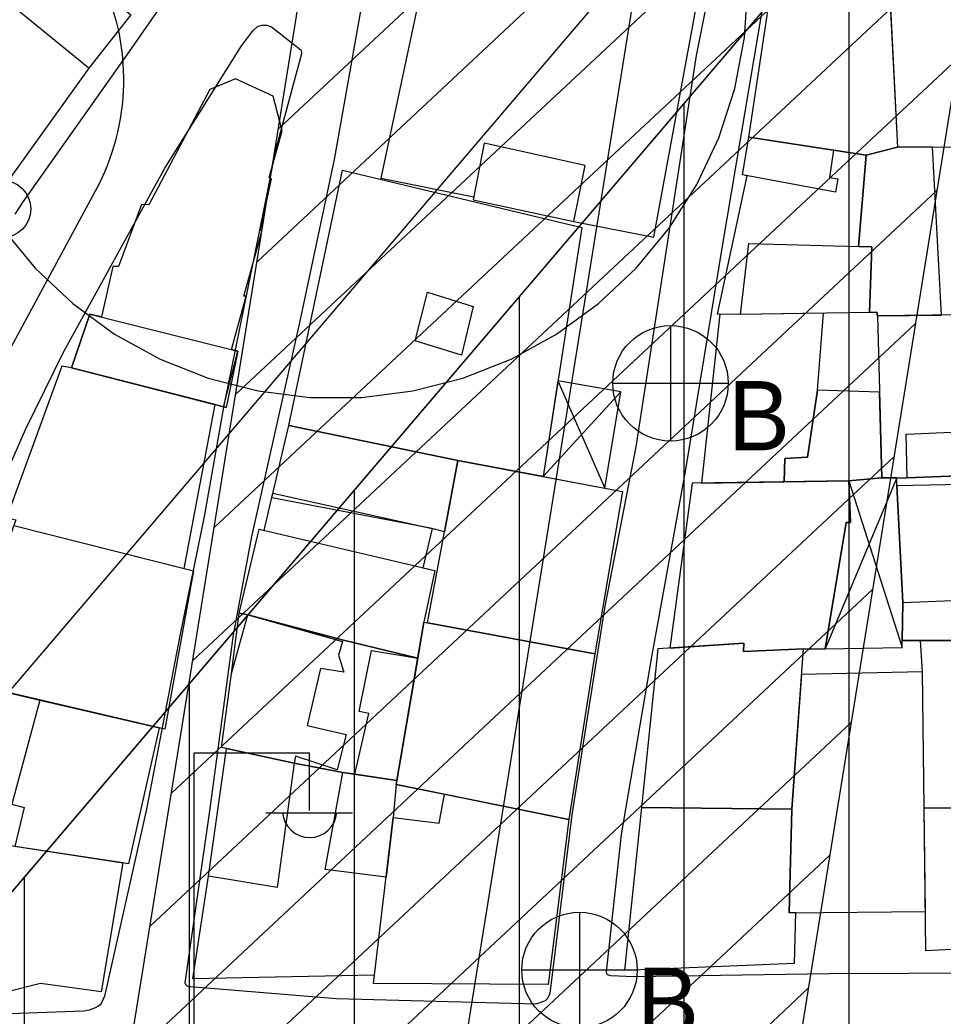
# Model space of a CAD drawing. Extents: x 417997 to 421451, y 4451742 to 4455216.
# Drawn here: x 419524.6 to 419580.6, y 4453112.9 to 4453173.3 of the extents above; entities that cross this region are included whole.
import ezdxf

# ---------------------------------------------------------------- set-up
doc = ezdxf.new("R2010")
doc.units = 0
for name, color, linetype in [('ADAKENARI', 7, 'Continuous'), ('B_Mesken', 7, 'Continuous'), ('B_Sundurma', 7, 'Continuous'), ('B_Teras', 7, 'Continuous'), ('KALDIRIM', 7, 'Continuous'), ('KD_KAV_25', 7, 'Continuous'), ('PL_KON_MEV_350', 7, 'Continuous'), ('S_Elektrik_Diregi', 7, 'Continuous'), ('S_Rogar_Kapagi_Buski', 7, 'Continuous'), ('TA_ENH_154', 7, 'Continuous'), ('TA_ENH_KORUMA', 7, 'Continuous'), ('TA_ENH_TARAMA', 7, 'Continuous'), ('TR_ORTAYOGUNKONUT', 7, 'Continuous'), ('Yol_Sose', 7, 'Continuous')]:
    doc.layers.add(name, color=color, linetype=linetype)

msp = doc.modelspace()

# ---------------------------------------------------------------- linework, layer by layer
at = {"layer": 'ADAKENARI'}
msp.add_line((419512.36, 4453106.601), (419622.453, 4453235.699), dxfattribs=at)
msp.add_line((419512.36, 4453106.601), (419622.453, 4453235.699), dxfattribs=at)
at = {"layer": 'B_Mesken'}
for points in [[(419528.819, 4453170.375), (419523.44, 4453162.865), (419517.473, 4453167.415), (419520.768, 4453171.605), (419519.838, 4453172.27), (419522.511, 4453176.113), (419523.362, 4453175.48), (419525.625, 4453178.39), (419531.373, 4453173.606)], [(419558.232, 4453161.062), (419563.077, 4453160.128), (419565.677, 4453174.16), (419549.176, 4453178.013), (419548.459, 4453174.6), (419548.823, 4453174.539), (419546.523, 4453163.696), (419552.162, 4453162.561), (419552.129, 4453162.392)], [(419568.834, 4453166.185), (419570.302, 4453175.859), (419577.377, 4453175.022), (419577.856, 4453165.585), (419575.959, 4453165.096), (419573.98, 4453165.388)], [(419578.02, 4453175.696), (419578.07, 4453175.18), (419577.363, 4453175.297), (419577.856, 4453165.585), (419586.348, 4453165.59), (419585.719, 4453175.769), (419579.652, 4453175.659)], [(419540.551, 4453166.573), (419539.996, 4453168.669), (419537.718, 4453169.728), (419536.161, 4453169.069), (419532.456, 4453162.089), (419532.02, 4453162.094), (419530.629, 4453158.341), (419530.275, 4453158.345), (419529.583, 4453155.288), (419528.891, 4453155.462), (419527.775, 4453152.194), (419537.148, 4453149.798), (419536.99, 4453149.823), (419537.856, 4453153.208), (419537.466, 4453153.306), (419538.364, 4453156.55), (419538.228, 4453156.552), (419539.321, 4453160.472), (419539.24, 4453160.555), (419539.892, 4453163.666), (419539.756, 4453163.749)], [(419573.98, 4453165.388), (419575.959, 4453165.096), (419575.488, 4453159.563), (419576.3, 4453159.543), (419576.15, 4453155.556), (419568.332, 4453155.434), (419566.935, 4453155.46), (419568.744, 4453163.845), (419568.453, 4453163.9), (419568.834, 4453166.185)], [(419585.991, 4453165.59), (419586.587, 4453155.464), (419580.531, 4453155.394), (419576.637, 4453155.349), (419576.613, 4453155.577), (419576.15, 4453155.556), (419576.3, 4453159.543), (419575.488, 4453159.563), (419575.959, 4453165.096), (419577.856, 4453165.585)], [(419544.2, 4453164.179), (419558.716, 4453160.706), (419556.365, 4453145.604), (419551.19, 4453146.576), (419540.944, 4453148.699)], [(419567.094, 4453155.457), (419565.974, 4453145.207), (419570.977, 4453145.287), (419571.022, 4453146.709), (419572.399, 4453146.787), (419573.005, 4453150.853), (419573.366, 4453155.513), (419568.332, 4453155.434)], [(419583.053, 4453145.717), (419586.792, 4453145.68), (419586.587, 4453155.464), (419576.637, 4453155.349), (419576.911, 4453145.522), (419578.449, 4453145.535)], [(419527.775, 4453152.194), (419527.179, 4453152.309), (419523.821, 4453143.099), (419524.39, 4453142.983), (419524.279, 4453142.633), (419534.599, 4453140.042), (419536.489, 4453149.967)], [(419576.766, 4453150.725), (419573.005, 4453150.853), (419572.399, 4453146.787), (419571.022, 4453146.709), (419570.977, 4453145.287), (419574.911, 4453145.349), (419576.911, 4453145.522)], [(419540.944, 4453148.699), (419551.19, 4453146.576), (419551.19, 4453146.576), (419550.385, 4453142.264), (419549.648, 4453142.457), (419539.915, 4453144.321)], [(419559.512, 4453134.863), (419549.355, 4453136.749), (419551.19, 4453146.576), (419561.188, 4453144.699)], [(419572.159, 4453135.154), (419573.466, 4453135.165), (419574.754, 4453142.828), (419574.999, 4453142.825), (419574.911, 4453145.349), (419565.404, 4453145.198), (419564.06, 4453135.207), (419568.544, 4453135.498), (419568.513, 4453135.011)], [(419586.695, 4453145.22), (419577.827, 4453145.045), (419578.174, 4453137.969), (419578.131, 4453135.661), (419583.24, 4453135.662), (419587.369, 4453135.644)], [(419539.444, 4453142.34), (419539.98, 4453144.592), (419549.648, 4453142.457), (419549.068, 4453140.077), (419549.801, 4453139.904), (419549.137, 4453136.789), (419548.767, 4453134.607), (419544.263, 4453135.689), (419538.457, 4453137.217), (419537.943, 4453137.331), (419539.149, 4453142.409)], [(419521.323, 4453133.116), (419524.279, 4453142.633), (419535.173, 4453139.897), (419533.438, 4453130.284)], [(419538.457, 4453137.217), (419544.263, 4453135.689), (419548.767, 4453134.607), (419547.504, 4453127.172), (419544.956, 4453127.558), (419544.228, 4453127.668), (419541.265, 4453128.241), (419537.172, 4453129.124), (419536.863, 4453129.191), (419537.465, 4453133.674), (419537.943, 4453137.331)], [(419547.466, 4453126.944), (419549.137, 4453136.789), (419559.512, 4453134.863), (419557.936, 4453124.817)], [(419563.319, 4453135.158), (419562.343, 4453125.551), (419571.454, 4453125.436), (419572.159, 4453135.154), (419568.513, 4453135.011), (419568.544, 4453135.498)], [(419579.383, 4453133.762), (419579.249, 4453135.661), (419583.24, 4453135.662), (419587.369, 4453135.644), (419587.422, 4453125.477), (419579.479, 4453125.523)], [(419533.088, 4453130.366), (419531.229, 4453122.134), (419530.874, 4453122.197), (419524.339, 4453123.188), (419521.924, 4453123.555), (419515.121, 4453125.21), (419518.477, 4453133.883), (419521.323, 4453133.116), (419525.841, 4453132.06)], [(419571.454, 4453125.436), (419571.294, 4453119.151), (419579.546, 4453119.242), (419579.479, 4453125.523), (419579.383, 4453133.762), (419572.046, 4453133.598)], [(419535.126, 4453115.16), (419536.072, 4453121.385), (419537.172, 4453129.124), (419541.265, 4453128.241), (419544.228, 4453127.668), (419547.504, 4453127.172), (419547.466, 4453126.944), (419550.396, 4453126.349), (419557.936, 4453124.817), (419556.665, 4453114.809), (419546.075, 4453114.868), (419546.135, 4453115.37)], [(419562.343, 4453125.551), (419561.311, 4453115.675), (419571.622, 4453116.112), (419571.696, 4453119.156), (419571.294, 4453119.151), (419571.454, 4453125.436)], [(419579.572, 4453116.851), (419579.479, 4453125.523), (419587.422, 4453125.477), (419587.382, 4453117.267)], [(419521.924, 4453123.555), (419530.874, 4453122.197), (419529.562, 4453114.364), (419525.9, 4453114.871), (419523.804, 4453114.356), (419519.599, 4453114.815)]]:
    msp.add_lwpolyline(points, close=True, dxfattribs=at)
at = {"layer": 'B_Sundurma'}
for p, q in [((419557.269, 4453151.411), (419560.12, 4453144.899)), ((419556.365, 4453145.604), (419561.082, 4453150.735)), ((419577.814, 4453145.529), (419573.466, 4453135.165)), ((419574.911, 4453145.349), (419578.134, 4453135.242))]:
    msp.add_line(p, q, dxfattribs=at)
for points in [[(419557.269, 4453151.411), (419556.365, 4453145.604), (419560.12, 4453144.899), (419561.082, 4453150.735)], [(419577.827, 4453145.045), (419577.814, 4453145.529), (419576.911, 4453145.522), (419574.911, 4453145.349), (419574.999, 4453142.825), (419574.754, 4453142.828), (419573.466, 4453135.165), (419578.134, 4453135.242), (419578.131, 4453135.661), (419578.174, 4453137.969)]]:
    msp.add_lwpolyline(points, close=True, dxfattribs=at)
at = {"layer": 'B_Teras'}
for points in [[(419531.373, 4453173.606), (419528.819, 4453170.375), (419523.05, 4453175.079), (419525.625, 4453178.39)], [(419568.453, 4453163.9), (419568.834, 4453166.185), (419573.98, 4453165.388), (419573.744, 4453163.732), (419574.247, 4453163.659), (419574.099, 4453162.846)], [(419552.803, 4453165.82), (419552.129, 4453162.392), (419558.232, 4453161.062), (419558.928, 4453164.475)], [(419577.856, 4453165.585), (419575.959, 4453165.096), (419575.488, 4453159.563), (419576.3, 4453159.543), (419576.15, 4453155.556), (419576.613, 4453155.577), (419576.637, 4453155.349), (419580.531, 4453155.394), (419579.983, 4453165.586)], [(419568.332, 4453155.434), (419568.834, 4453159.734), (419576.3, 4453159.543), (419576.15, 4453155.556)], [(419552.12, 4453155.91), (419551.419, 4453152.967), (419548.608, 4453153.829), (419549.364, 4453156.79)], [(419528.891, 4453155.462), (419537.856, 4453153.208), (419537.148, 4453149.798), (419527.775, 4453152.194)], [(419578.449, 4453145.535), (419578.382, 4453148.177), (419582.95, 4453148.389), (419583.053, 4453145.717)], [(419548.767, 4453134.607), (419544.263, 4453135.689), (419538.457, 4453137.217), (419537.943, 4453137.331), (419539.149, 4453142.409), (419549.801, 4453139.904), (419549.137, 4453136.789)], [(419578.131, 4453135.661), (419578.174, 4453137.969), (419583.222, 4453138.166), (419583.24, 4453135.662)], [(419536.863, 4453129.191), (419537.465, 4453133.674), (419538.457, 4453137.217), (419544.199, 4453135.616), (419543.962, 4453134.778), (419544.289, 4453133.747), (419542.87, 4453133.976), (419542.071, 4453130.524), (419544.433, 4453129.978), (419543.879, 4453127.819), (419541.348, 4453128.656), (419541.265, 4453128.241)], [(419544.956, 4453127.558), (419545.796, 4453131.243), (419545.206, 4453131.36), (419545.961, 4453135.068), (419548.767, 4453134.607), (419547.504, 4453127.172)], [(419525.841, 4453132.06), (419524.16, 4453125.748), (419524.892, 4453125.549), (419524.339, 4453123.188), (419521.924, 4453123.555), (419515.121, 4453125.21), (419518.477, 4453133.883), (419521.323, 4453133.116)], [(419536.072, 4453121.385), (419537.172, 4453129.124), (419541.265, 4453128.241), (419540.247, 4453120.696)], [(419546.844, 4453121.321), (419543.152, 4453121.781), (419544.228, 4453127.668), (419547.504, 4453127.172), (419547.466, 4453126.944), (419547.273, 4453124.93)], [(419546.075, 4453114.868), (419547.273, 4453124.93), (419550.073, 4453124.59), (419550.396, 4453126.349), (419557.936, 4453124.817), (419556.665, 4453114.809)]]:
    msp.add_lwpolyline(points, close=True, dxfattribs=at)
at = {"layer": 'KALDIRIM'}
for p, q in [((419505.727, 4453111.152), (419625.6, 4453251.718)), ((419505.727, 4453111.152), (419625.6, 4453251.718)), ((419465.792, 4453045.853), (419529.232, 4453162.923)), ((419465.792, 4453045.853), (419529.232, 4453162.923))]:
    msp.add_line(p, q, dxfattribs=at)
msp.add_arc((419516.778, 4453169.672), 14.165, 331.54687, 80.72359, dxfattribs=at)
msp.add_arc((419516.778, 4453169.672), 14.165, 331.54687, 80.72359, dxfattribs=at)
at = {"layer": 'KD_KAV_25'}
for p, q in [((419568.586, 4453172.222), (419568.783, 4453175.356)), ((419568.586, 4453172.222), (419568.783, 4453175.356)), ((419567.998, 4453169.138), (419568.586, 4453172.222)), ((419567.998, 4453169.138), (419568.586, 4453172.222)), ((419567.028, 4453166.152), (419567.998, 4453169.138)), ((419567.028, 4453166.152), (419567.998, 4453169.138)), ((419565.691, 4453163.312), (419567.028, 4453166.152)), ((419565.691, 4453163.312), (419567.028, 4453166.152)), ((419564.009, 4453160.661), (419565.691, 4453163.312)), ((419564.009, 4453160.661), (419565.691, 4453163.312)), ((419523.558, 4453160.661), (419525.559, 4453158.242)), ((419523.558, 4453160.661), (419525.559, 4453158.242)), ((419562.008, 4453158.242), (419564.009, 4453160.661)), ((419562.008, 4453158.242), (419564.009, 4453160.661)), ((419525.559, 4453158.242), (419527.848, 4453156.093)), ((419525.559, 4453158.242), (419527.848, 4453156.093)), ((419559.719, 4453156.093), (419562.008, 4453158.242)), ((419559.719, 4453156.093), (419562.008, 4453158.242)), ((419527.848, 4453156.093), (419530.388, 4453154.247)), ((419527.848, 4453156.093), (419530.388, 4453154.247)), ((419557.179, 4453154.247), (419559.719, 4453156.093)), ((419557.179, 4453154.247), (419559.719, 4453156.093)), ((419530.388, 4453154.247), (419533.139, 4453152.735)), ((419530.388, 4453154.247), (419533.139, 4453152.735)), ((419554.428, 4453152.735), (419557.179, 4453154.247)), ((419554.428, 4453152.735), (419557.179, 4453154.247)), ((419533.139, 4453152.735), (419536.058, 4453151.579)), ((419533.139, 4453152.735), (419536.058, 4453151.579)), ((419551.509, 4453151.579), (419554.428, 4453152.735)), ((419551.509, 4453151.579), (419554.428, 4453152.735)), ((419536.058, 4453151.579), (419539.099, 4453150.798)), ((419536.058, 4453151.579), (419539.099, 4453150.798)), ((419548.468, 4453150.798), (419551.509, 4453151.579)), ((419548.468, 4453150.798), (419551.509, 4453151.579)), ((419539.099, 4453150.798), (419542.214, 4453150.405)), ((419539.099, 4453150.798), (419542.214, 4453150.405)), ((419542.214, 4453150.405), (419545.353, 4453150.405)), ((419542.214, 4453150.405), (419545.353, 4453150.405)), ((419545.353, 4453150.405), (419548.468, 4453150.798)), ((419545.353, 4453150.405), (419548.468, 4453150.798))]:
    msp.add_line(p, q, dxfattribs=at)
at = {"layer": 'PL_KON_MEV_350'}
msp.add_lwpolyline([(419823.627, 4453240.148), (419822.565, 4453223.702), (419795.483, 4453226.221), (419799.027, 4453156.869), (419756.504, 4453159.4), (419758.023, 4453124.471), (419816.158, 4453124.471), (419809.709, 4453024.608), (419799.347, 4453012.271), (419707.401, 4453034.871), (419706.895, 4453052.588), (419682.596, 4453052.082), (419684.115, 4453033.858), (419707.401, 4453034.871), (419799.347, 4453012.271), (419560.39, 4452954.317), (419542.266, 4452957.376), (419468.571, 4453004.865), (419464.929, 4453019.074), (419512.36, 4453106.601), (419622.453, 4453235.699), (419667.916, 4453224.196), (419710.945, 4453222.677), (419709.932, 4453261.656)], dxfattribs=at)
at = {"layer": 'S_Elektrik_Diregi'}
for p, q in [((419535.212, 4453111.368), (419535.212, 4453128.868)), ((419535.212, 4453128.868), (419542.212, 4453128.868)), ((419542.212, 4453125.368), (419542.212, 4453128.868)), ((419539.552, 4453125.228), (419544.802, 4453125.228))]:
    msp.add_line(p, q, dxfattribs=at)
msp.add_circle((419523.548, 4453161.834), 1.75, dxfattribs=at)
msp.add_arc((419542.213, 4453125.381), 1.658, 184.83843, 355.14641, dxfattribs=at)
at = {"layer": 'S_Rogar_Kapagi_Buski'}
for p, q in [((419564.093, 4453154.764), (419564.093, 4453147.764)), ((419560.593, 4453151.264), (419567.593, 4453151.264)), ((419558.573, 4453119.194), (419558.573, 4453112.194)), ((419555.073, 4453115.694), (419562.073, 4453115.694))]:
    msp.add_line(p, q, dxfattribs=at)
for centre in [(419564.093, 4453151.264), (419558.573, 4453115.694)]:
    msp.add_circle(centre, 3.5, dxfattribs=at)
at = {"layer": 'TA_ENH_154'}
msp.add_lwpolyline([(421244.229, 4452871.733), (420603.453, 4452866.932), (420104.111, 4452747.147), (419709.07, 4452649.72), (419353.297, 4452559.565), (419284.532, 4452601.288), (419287.681, 4452599.871), (419484.079, 4452691.722), (419833.947, 4454863.938), (419862.826, 4455014.236)], dxfattribs=at)
msp.add_lwpolyline([(421244.229, 4452871.733), (420603.453, 4452866.932), (420104.111, 4452747.147), (419709.07, 4452649.72), (419353.297, 4452559.565), (419284.532, 4452601.288), (419287.681, 4452599.871), (419484.079, 4452691.722), (419833.947, 4454863.938), (419862.826, 4455014.236)], dxfattribs=at)
at = {"layer": 'TA_ENH_KORUMA'}
msp.add_line((419466.015, 4452705.355), (419814.248, 4454867.416), dxfattribs=at)
msp.add_line((419466.015, 4452705.355), (419814.248, 4454867.416), dxfattribs=at)
msp.add_lwpolyline([(419883.153, 4455014.021), (419853.647, 4454860.459), (419502.143, 4452678.088), (419329.549, 4452597.37), (419356.508, 4452581.013), (419704.218, 4452669.124), (420099.383, 4452766.582), (420601.013, 4452886.916), (421244.438, 4452891.737)], dxfattribs=at)
msp.add_lwpolyline([(419883.153, 4455014.021), (419853.647, 4454860.459), (419502.143, 4452678.088), (419329.549, 4452597.37), (419356.508, 4452581.013), (419704.218, 4452669.124), (420099.383, 4452766.582), (420601.013, 4452886.916), (421244.438, 4452891.737)], dxfattribs=at)
at = {"layer": 'TA_ENH_TARAMA'}
for p, q in [((419540.317, 4453166.688), (419588.017, 4453211.267)), ((419540.317, 4453166.688), (419588.017, 4453211.267)), ((419539.02, 4453158.631), (419586.719, 4453203.21)), ((419539.02, 4453158.631), (419586.719, 4453203.21)), ((419537.722, 4453150.574), (419585.421, 4453195.153)), ((419537.722, 4453150.574), (419585.421, 4453195.153)), ((419536.424, 4453142.517), (419584.124, 4453187.096)), ((419536.424, 4453142.517), (419584.124, 4453187.096)), ((419535.127, 4453134.46), (419582.826, 4453179.038)), ((419535.127, 4453134.46), (419582.826, 4453179.038)), ((419533.829, 4453126.403), (419581.528, 4453170.981)), ((419533.829, 4453126.403), (419581.528, 4453170.981)), ((419532.531, 4453118.346), (419580.231, 4453162.924)), ((419532.531, 4453118.346), (419580.231, 4453162.924)), ((419531.233, 4453110.288), (419578.933, 4453154.867)), ((419531.233, 4453110.288), (419578.933, 4453154.867)), ((419529.936, 4453102.231), (419577.635, 4453146.81)), ((419529.936, 4453102.231), (419577.635, 4453146.81)), ((419528.638, 4453094.174), (419576.338, 4453138.753)), ((419528.638, 4453094.174), (419576.338, 4453138.753)), ((419527.34, 4453086.117), (419575.04, 4453130.696)), ((419527.34, 4453086.117), (419575.04, 4453130.696)), ((419526.043, 4453078.06), (419573.742, 4453122.638)), ((419526.043, 4453078.06), (419573.742, 4453122.638)), ((419524.745, 4453070.003), (419572.445, 4453114.581)), ((419524.745, 4453070.003), (419572.445, 4453114.581))]:
    msp.add_line(p, q, dxfattribs=at)
at = {"layer": 'TR_ORTAYOGUNKONUT'}
for p, q in [((419574.929, 4452957.843), (419574.929, 4453179.971)), ((419574.929, 4452957.843), (419574.929, 4453179.971)), ((419564.929, 4452955.417), (419564.929, 4453168.245)), ((419564.929, 4452955.417), (419564.929, 4453168.245)), ((419554.929, 4452955.238), (419554.929, 4453156.519)), ((419554.929, 4452955.238), (419554.929, 4453156.519)), ((419544.929, 4452956.927), (419544.929, 4453144.793)), ((419544.929, 4452956.927), (419544.929, 4453144.793)), ((419534.929, 4452962.104), (419534.929, 4453133.066)), ((419534.929, 4452962.104), (419534.929, 4453133.066)), ((419524.929, 4452968.548), (419524.929, 4453121.34)), ((419524.929, 4452968.548), (419524.929, 4453121.34))]:
    msp.add_line(p, q, dxfattribs=at)
at = {"layer": 'Yol_Sose'}
for points in [[(419545.961, 4453178.73), (419545.999, 4453179.174), (419546.045, 4453179.421), (419546.124, 4453179.62), (419546.177, 4453179.717), (419553.431, 4453187.65), (419553.838, 4453188.05), (419562.003, 4453194.576), (419566.809, 4453197.441), (419569.762, 4453198.858), (419569.919, 4453198.892), (419570.054, 4453198.879), (419570.114, 4453198.824), (419570.229, 4453198.607), (419570.229, 4453198.607), (419570.146, 4453194.75), (419569.822, 4453191.428), (419568.323, 4453184.467), (419565.657, 4453171.132)], [(419519.863, 4453197.561), (419531.349, 4453189.018), (419538.628, 4453183.458), (419538.946, 4453183.208), (419539.088, 4453183.034), (419539.124, 4453182.854), (419539.117, 4453182.704), (419539.115, 4453182.672), (419539.045, 4453182.476), (419538.952, 4453182.263), (419536.414, 4453178.807), (419531.268, 4453171.383), (419524.784, 4453162.204), (419524.336, 4453161.523)], [(419541.633, 4453155.025), (419543.719, 4453164.821), (419545.336, 4453173.954), (419545.903, 4453178.27), (419545.961, 4453178.73)], [(419588.498, 4453123.565), (419588.644, 4453116.507), (419588.629, 4453115.958), (419588.611, 4453115.832), (419588.55, 4453115.69), (419588.425, 4453115.594), (419588.252, 4453115.524), (419573.698, 4453115.452), (419561.87, 4453115.285), (419560.468, 4453115.33), (419560.275, 4453115.407), (419560.255, 4453115.441), (419560.24, 4453115.487), (419560.203, 4453115.59), (419561.113, 4453123.904), (419562.957, 4453134.674), (419565.023, 4453146.04), (419567.267, 4453159.691), (419569.678, 4453173.949)], [(419527.307, 4453153.193), (419533.431, 4453164.299), (419538.071, 4453171.72), (419538.796, 4453172.651), (419539.046, 4453172.889), (419539.317, 4453172.98), (419539.608, 4453172.978), (419539.896, 4453172.881), (419541.667, 4453171.482), (419541.723, 4453171.31), (419541.712, 4453171.233), (419540.138, 4453165.389), (419539.389, 4453161.632), (419536.99, 4453149.823), (419535.826, 4453143.285), (419534.335, 4453135.953), (419532.32, 4453125.446), (419529.766, 4453114.105), (419529.62, 4453113.75), (419529.517, 4453113.579), (419529.406, 4453113.495), (419529.173, 4453113.37), (419528.841, 4453113.247), (419528.492, 4453113.193), (419521.235, 4453112.939)], [(419565.657, 4453171.132), (419561.981, 4453147.403), (419560.121, 4453137.76), (419558.1, 4453125.104), (419556.767, 4453114.269), (419556.716, 4453114.135), (419556.615, 4453113.947), (419556.493, 4453113.832), (419556.398, 4453113.775), (419555.937, 4453113.62), (419543.838, 4453113.94), (419534.988, 4453114.668), (419534.938, 4453114.671), (419534.84, 4453114.697), (419534.743, 4453114.731), (419534.657, 4453114.905), (419536.184, 4453125.477), (419537.604, 4453136.02), (419538.7, 4453141.984)], [(419538.7, 4453141.984), (419541.633, 4453155.025)], [(419522.471, 4453142.766), (419524.972, 4453148.469), (419527.307, 4453153.193)]]:
    msp.add_lwpolyline(points, dxfattribs=at)

# ---------------------------------------------------------------- texts
at = {"layer": 'S_Rogar_Kapagi_Buski'}
for p in [(419567.593, 4453147.2), (419562.073, 4453111.63)]:
    msp.add_text('B', height=4.2, dxfattribs=at).set_placement(p)

doc.saveas('drawing.dxf')
